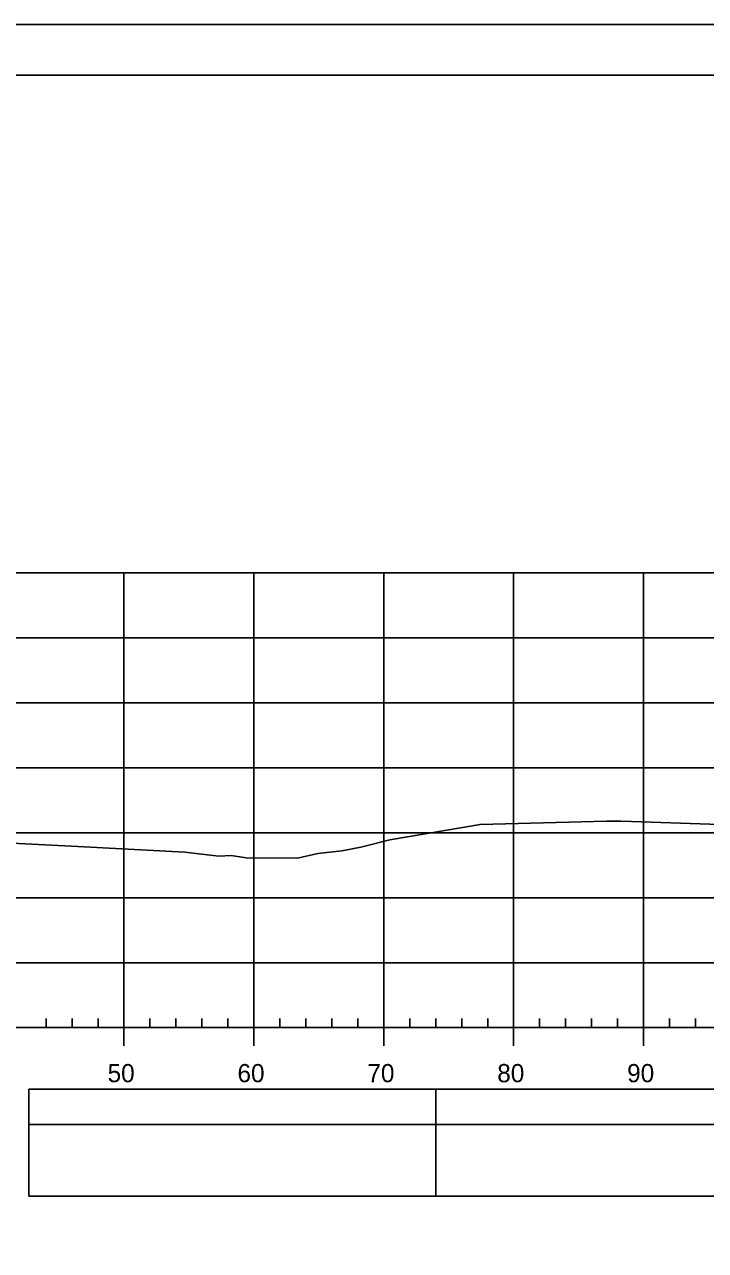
# Model space of a CAD drawing. Extents: x 1386544 to 1388153, y 379785 to 390999.
# Drawn here: x 1387420.3 to 1387472.7, y 380117.1 to 380211.5 of the extents above; entities that cross this region are included whole.
import ezdxf

# ---------------------------------------------------------------- set-up
doc = ezdxf.new("R2010")
doc.units = 0
for name, color, linetype in [('R_Axis', 7, 'Continuous'), ('R_Axis Annot', 7, 'Continuous'), ('R_Border', 7, 'Continuous'), ('R_Exist Surface', 7, 'Continuous'), ('R_Grid', 7, 'Continuous'), ('R_No Plot', 7, 'Continuous'), ('R_Striping', 7, 'Continuous')]:
    doc.layers.add(name, color=color, linetype=linetype)

msp = doc.modelspace()

# ---------------------------------------------------------------- linework, layer by layer
at = {"layer": 'R_Axis'}
for p, q in [((1387421.953, 380134.285), (1387421.953, 380134.985)), ((1387423.953, 380134.285), (1387423.953, 380134.985)), ((1387425.953, 380134.285), (1387425.953, 380134.985)), ((1387429.953, 380134.285), (1387429.953, 380134.985)), ((1387431.953, 380134.285), (1387431.953, 380134.985)), ((1387433.953, 380134.285), (1387433.953, 380134.985)), ((1387435.953, 380134.285), (1387435.953, 380134.985)), ((1387439.953, 380134.285), (1387439.953, 380134.985)), ((1387441.953, 380134.285), (1387441.953, 380134.985)), ((1387443.953, 380134.285), (1387443.953, 380134.985)), ((1387445.953, 380134.285), (1387445.953, 380134.985)), ((1387449.953, 380134.285), (1387449.953, 380134.985)), ((1387451.953, 380134.285), (1387451.953, 380134.985)), ((1387453.953, 380134.285), (1387453.953, 380134.985)), ((1387455.953, 380134.285), (1387455.953, 380134.985)), ((1387459.953, 380134.285), (1387459.953, 380134.985)), ((1387461.953, 380134.285), (1387461.953, 380134.985)), ((1387463.953, 380134.285), (1387463.953, 380134.985)), ((1387465.953, 380134.285), (1387465.953, 380134.985)), ((1387469.953, 380134.285), (1387469.953, 380134.985)), ((1387471.953, 380134.285), (1387471.953, 380134.985)), ((1387232.953, 380134.285), (1387522.953, 380134.285)), ((1387427.953, 380132.885), (1387427.953, 380134.285)), ((1387437.953, 380132.885), (1387437.953, 380134.285)), ((1387447.953, 380132.885), (1387447.953, 380134.285)), ((1387457.953, 380132.885), (1387457.953, 380134.285)), ((1387467.953, 380132.885), (1387467.953, 380134.285))]:
    msp.add_line(p, q, dxfattribs=at)
at = {"layer": 'R_Axis Annot'}
for points in [[(1387451.973, 380126.841), (1387522.953, 380126.841), (1387522.953, 380129.549), (1387451.973, 380129.549)], [(1387451.973, 380121.313), (1387522.953, 380121.313), (1387522.953, 380126.841), (1387451.973, 380126.841)]]:
    msp.add_lwpolyline(points, close=True, dxfattribs=at)
at = {"layer": 'R_Border'}
msp.add_line((1387219.953, 380207.578), (1387536.133, 380207.578), dxfattribs=at)
at = {"layer": 'R_Exist Surface'}
msp.add_lwpolyline([(1387416.243, 380148.623), (1387423.91, 380148.239), (1387432.644, 380147.777), (1387435.249, 380147.472), (1387436.193, 380147.544), (1387437.363, 380147.363), (1387441.314, 380147.33), (1387442.882, 380147.69), (1387444.72, 380147.888), (1387446.175, 380148.183), (1387448.432, 380148.747), (1387455.368, 380149.923), (1387461.217, 380150.072), (1387465.112, 380150.167), (1387466.215, 380150.163), (1387467.036, 380150.158), (1387479.096, 380149.737)], dxfattribs=at)
at = {"layer": 'R_Grid'}
for p, q in [((1387232.953, 380169.285), (1387522.953, 380169.285)), ((1387427.953, 380134.285), (1387427.953, 380169.285)), ((1387437.953, 380134.285), (1387437.953, 380169.285)), ((1387447.953, 380134.285), (1387447.953, 380169.285)), ((1387457.953, 380134.285), (1387457.953, 380169.285)), ((1387467.953, 380134.285), (1387467.953, 380169.285)), ((1387232.953, 380164.285), (1387522.953, 380164.285)), ((1387232.953, 380159.285), (1387522.953, 380159.285)), ((1387232.953, 380154.285), (1387522.953, 380154.285)), ((1387232.953, 380149.285), (1387522.953, 380149.285)), ((1387232.953, 380144.285), (1387522.953, 380144.285)), ((1387232.953, 380139.285), (1387522.953, 380139.285)), ((1387232.953, 380134.285), (1387522.953, 380134.285))]:
    msp.add_line(p, q, dxfattribs=at)
at = {"layer": 'R_No Plot'}
msp.add_line((1387207.552, 380211.473), (1387540.885, 380211.473), dxfattribs=at)
for points in [[(1387207.545, 380211.473), (1387540.885, 380211.473), (1387540.885, 379998.135), (1387207.545, 379998.135)], [(1387453.873, 380207.578), (1387473.493, 380207.578), (1387473.493, 380197.698), (1387489.605, 380197.698), (1387512.804, 380197.698), (1387512.804, 380173.365), (1387536.133, 380173.365), (1387536.133, 380002.118), (1387219.953, 380002.118), (1387219.953, 380207.578)]]:
    msp.add_lwpolyline(points, close=True, dxfattribs=at)
at = {"layer": 'R_Striping'}
for points in [[(1387420.633, 380126.843), (1387451.973, 380126.843), (1387451.973, 380129.549), (1387420.633, 380129.549)], [(1387420.633, 380121.321), (1387451.973, 380121.321), (1387451.973, 380126.843), (1387420.633, 380126.843)]]:
    msp.add_lwpolyline(points, close=True, dxfattribs=at)

# ---------------------------------------------------------------- texts
at = {"layer": 'R_Axis Annot'}
for s, p in [('50', (1387426.691, 380130.085)), ('60', (1387436.691, 380130.085)), ('70', (1387446.691, 380130.085)), ('80', (1387456.691, 380130.085)), ('90', (1387466.691, 380130.085))]:
    msp.add_text(s, height=1.4, dxfattribs=at).set_placement(p)

doc.saveas('drawing.dxf')
